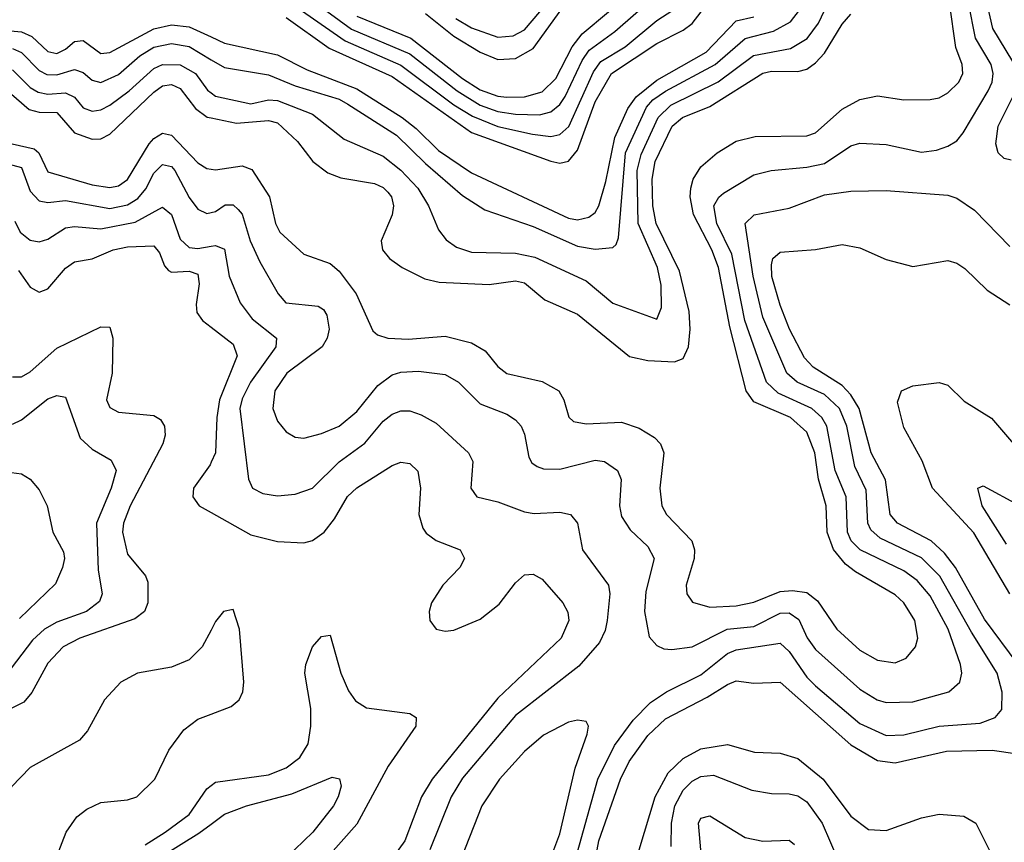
# Model space of a CAD drawing. Header units: inches. Extents: x 501365 to 657855, y 482276 to 547543.
# Tile 381 of 656: x 579566 to 581798, y 504167 to 506032. Entities that reach past the tile are written whole.
import ezdxf

# ---------------------------------------------------------------- set-up
doc = ezdxf.new("R2010")
doc.units = ezdxf.units.IN
doc.header["$MEASUREMENT"] = 0
doc.layers.add('A5570', color=7, linetype='Continuous')
doc.layers.add('A5580', color=7, linetype='Continuous')

msp = doc.modelspace()

# ---------------------------------------------------------------- linework, layer by layer
at = {"layer": 'A5570', "color": 5}
for points, elevation in [([(579510, 506009.6), (579570, 506004), (579593.3, 505993.3), (579630, 505959.6), (579650, 505954.9), (579670, 505964.7), (579690, 505982), (579710, 505984.7), (579750, 505955.3), (579770, 505957.3), (579870, 506010.6), (579910, 506020.2), (579950, 506015.5), (580000, 505992.4)], 2280), ([(579550, 505966.5), (579570, 505957.4), (579610, 505916.6), (579627.7, 505907.7), (579650, 505906.4), (579690, 505919), (579710, 505911.9), (579730, 505894.4), (579750, 505889.1), (579790, 505907.5), (579838.3, 505950), (579870, 505969.1), (579910, 505978), (579950, 505970.7), (580000, 505940.9)], 2260), ([(579550, 505917.7), (579590, 505878.1), (579607.5, 505867.5), (579630, 505862.8), (579670, 505866), (579690, 505856.3), (579710, 505831.7), (579730, 505824.4), (579750, 505827.2), (579770, 505837.8), (579814.2, 505870), (579870, 505921.2), (579890, 505930.3), (579930, 505929.6), (579964.2, 505910), (579992, 505872), (580000, 505865.9)], 2240), ([(579530, 505877.6), (579587.7, 505827.7), (579610, 505821.8), (579650, 505821.3), (579690, 505774.8), (579730, 505760.8), (579750, 505761.4), (579770, 505771.8), (579870, 505867.7), (579890, 505881.8), (579910, 505884.9), (579930, 505875.8), (579964.6, 505830), (579991, 505811), (580000, 505809.1)], 2220), ([(579549.2, 505750), (579599, 505739), (579609.7, 505729.7), (579630, 505687), (579730, 505657.6), (579770, 505651.2), (579790, 505655.2), (579810, 505669), (579859.4, 505750), (579870, 505762.4), (579890, 505774.6), (579910, 505769.8), (579970, 505707.1), (579990, 505694.2), (580000, 505692.9)], 2180), ([(579527.6, 505707.6), (579570, 505696.7), (579590, 505642.7), (579610, 505620.8), (579630, 505617.2), (579670, 505621.6), (579770, 505603.8), (579810, 505611.7), (579833.7, 505626.3), (579851.8, 505648.2), (579870, 505683.8), (579890, 505703.7), (579910, 505698.9), (579917.7, 505690), (579950, 505628.3), (579970, 505601.8), (579990, 505592.1), (580000, 505594.4)], 2160), ([(579554.7, 505574.7), (579567.2, 505550), (579590, 505532.1), (579610, 505527.7), (579630, 505534.2), (579670, 505559.9), (579690, 505563), (579750, 505557.6), (579827.6, 505572.4), (579890, 505606.8), (579909.8, 505589.8), (579930, 505533.8), (579950, 505515.3), (579970, 505512.7), (580000, 505518.1)], 2140), ([(579563.3, 505463.3), (579590, 505425.4), (579610, 505414), (579630, 505421.7), (579670, 505468.6), (579690, 505483), (579730, 505489.7), (579777.7, 505510), (579810, 505517), (579870, 505519), (579883.2, 505503.2), (579893.8, 505473.8), (579903.1, 505463.1), (579910, 505459.5), (579950, 505461.7), (579970, 505454.7), (579972.8, 505432.8), (579966.1, 505386.1), (579967.7, 505367.7), (579980.2, 505350), (580000, 505334.7)], 2120), ([(579550, 505222), (579570, 505222), (579590, 505233.2), (579650, 505287), (579750, 505335.2), (579770, 505334.5), (579776.7, 505310), (579775.7, 505230), (579762.5, 505170), (579770, 505152.3), (579790, 505142.3), (579870, 505134.7), (579885.2, 505125.2), (579894.2, 505110), (579895.8, 505090), (579890.4, 505070), (579816.5, 504930), (579801.2, 504890), (579799.2, 504870), (579810, 504820.2), (579850.9, 504770.9), (579856.5, 504756.5), (579856.1, 504710), (579848.5, 504690), (579826.8, 504673.2), (579702.6, 504630), (579664.7, 504610), (579630, 504573.1), (579593.1, 504506.9), (579575.2, 504484.8), (579510, 504452.7)], 2080), ([(579550, 505114.6), (579570, 505124.5), (579630, 505172.4), (579650, 505179.8), (579670, 505175.8), (579702.9, 505082.9), (579730, 505058), (579773, 505033), (579784.3, 505010), (579773.4, 504970), (579740.1, 504890), (579744.1, 504784.1), (579752.7, 504730), (579747.2, 504712.8), (579717.6, 504690), (579650, 504666), (579622, 504650), (579595.1, 504624.9), (579534.3, 504545.7)], 2060), ([(580000, 505028.5), (579997.4, 505022.6), (579959.6, 504970), (579958.3, 504950), (579972.6, 504930), (580000, 504914.6)], 2120), ([(579490, 505012.8), (579570, 505002), (579590, 504990.2), (579610, 504966), (579628.4, 504930), (579641, 504870), (579665.3, 504825.3), (579667.5, 504810), (579663.3, 504790), (579647, 504753), (579565.6, 504674.4)], 2040), ([(580000, 504648.2), (579979.8, 504610), (579950, 504580.4), (579910, 504564.1), (579832.9, 504550), (579795.2, 504530), (579758.3, 504490), (579720, 504420), (579701.5, 504398.5), (579590, 504336.4), (579547.3, 504292.7), (579520.5, 504250), (579502.2, 504210), (579442.9, 503990)], 2120), ([(579640.1, 504110), (579671.6, 504190), (579695.6, 504224.4), (579717.8, 504242.2), (579750, 504257), (579810, 504262.9), (579831.6, 504270), (579871.9, 504310), (579904.1, 504375.9), (579938.1, 504421.9), (579970, 504446), (580000, 504457.6)], 2120), ([(579850, 504161.1), (579896, 504190), (579949.9, 504230), (579990, 504288), (580000, 504295.7)], 2080), ([(579811.8, 504088.2), (579972.3, 504187.7), (580000, 504208.4)], 2060)]:
    msp.add_lwpolyline(points, dxfattribs=dict(at, elevation=elevation))
at = {"layer": 'A5580', "color": 5}
for points, elevation in [([(581817, 505937), (581771.9, 506011.9), (581748.9, 506111.1), (581740.3, 506170), (581758.6, 506261.4), (581775.3, 506284.7), (581796.6, 506303.4), (581827.3, 506312.7)], 2140), ([(580170, 506118.6), (580318.4, 506010), (580450, 505954.4), (580557.3, 505870), (580610, 505838.1), (580650, 505823.7), (580690, 505817.6), (580744, 505816), (580770, 505823), (580790, 505839), (580802.3, 505857.7), (580840.8, 505939.2), (580857.1, 505962.9), (580915, 506005), (581010, 506088.5)], 2360), ([(580000, 505865.9), (580010, 505858.3), (580090, 505840.6), (580130, 505850), (580150, 505848.8), (580230, 505817.7), (580301.1, 505761.1), (580390, 505722.4), (580430, 505690.7), (580468.7, 505650), (580492.9, 505610), (580515.5, 505555.5), (580532.9, 505532.9), (580555.9, 505515.9), (580590, 505504.3), (580690, 505502.3), (580733.5, 505493.5), (580850, 505439.5), (580910, 505388.7), (581010, 505353), (581020.9, 505379.1), (581019.9, 505430), (581011.8, 505470), (580967.6, 505570), (580965.9, 505690), (580974.3, 505725.7), (581013.4, 505810), (581042.2, 505837.8), (581149, 505891), (581229.2, 505950.8), (581313.4, 505966.6), (581351, 505989), (581376.3, 506023.7), (581410, 506095)], 2240), ([(580330, 506039.5), (580452.4, 505990), (580570, 505898.2), (580610, 505872.5), (580650, 505858), (580670, 505855.7), (580710, 505857.1), (580750, 505868), (580781.5, 505898.5), (580818.1, 505970), (580840.5, 505999.5), (580960.2, 506099.8)], 2380), ([(580554.2, 506034.2), (580590, 506013.3), (580650, 505992.1), (580684.8, 505995.2), (580710, 506008.6), (580783.9, 506096.1)], 2440), ([(580170, 506036.3), (580267.1, 505967.1), (580410, 505902.6), (580590, 505775.7), (580770, 505710.6), (580790, 505706.3), (580810, 505710.9), (580830, 505735.8), (580870, 505845.1), (580907.5, 505910), (581010, 505977.9), (581070, 506007.8), (581090, 506022.6), (581136.3, 506083.7)], 2320), ([(580170, 506077.7), (580303.5, 505983.5), (580430, 505928.5), (580550, 505838.9), (580592.6, 505812.6), (580650, 505789.7), (580728.1, 505771.9), (580770, 505766.5), (580790, 505771), (580810.7, 505789.3), (580866.4, 505913.6), (580883.2, 505936.8), (580938.3, 505970), (581010, 506029.5), (581070, 506068.4)], 2340), ([(580000, 505594.4), (580010, 505596.8), (580031.9, 505611.9), (580050, 505611.6), (580061.5, 505601.5), (580070.5, 505590.5), (580088.4, 505530), (580110, 505482.6), (580151.9, 505410), (580169.3, 505390), (580242.5, 505382.5), (580254.5, 505374.5), (580261.8, 505361.8), (580267.3, 505330), (580262.8, 505310), (580251.6, 505290), (580171.2, 505230), (580144.2, 505190), (580139.4, 505150), (580150, 505121.3), (580170, 505097.1), (580190, 505085.5), (580210, 505082.8), (580250, 505093.3), (580290, 505110.6), (580330, 505143.8), (580377.7, 505202.3), (580410, 505226.3), (580430, 505232.8), (580470, 505234.9), (580530, 505227.3), (580560.2, 505210), (580610, 505160.8), (580670, 505137.8), (580690, 505124.3), (580702.7, 505110), (580710, 505092.2), (580720.2, 505040.2), (580727.1, 505027.1), (580739, 505019), (580753.2, 505013.2), (580790, 505012.5), (580870, 505033.2), (580891.7, 505030), (580920.6, 505010), (580929, 504989), (580925.4, 504930), (580930, 504905.2), (580950, 504875.3), (580990, 504837.7), (581003.8, 504810), (580984.8, 504735.2), (580982.5, 504690), (580992.6, 504632.6), (581010, 504612.9), (581025.8, 504605.8), (581044.3, 504604.3), (581090, 504610.4), (581169.8, 504650.2), (581230, 504656.1), (581290, 504686.1), (581310, 504687.2), (581332, 504672), (581350.5, 504630.5), (581370, 504604.2), (581470, 504514.3), (581509.4, 504490), (581530, 504484), (581590, 504485.5), (581672, 504508), (581697.2, 504530), (581701.5, 504550), (581698.4, 504570), (581670.2, 504650), (581630, 504726), (581600.3, 504760.3), (581570, 504782.3), (581470.8, 504830), (581450.3, 504850.3), (581442.2, 504870), (581439.2, 504950), (581414.7, 505010), (581395.7, 505110), (581384, 505130), (581361.8, 505150), (581284.8, 505184.8), (581258.4, 505210), (581209.7, 505349.7), (581180.3, 505500.3), (581145.9, 505570), (581139.6, 505610), (581150.5, 505629.5), (581161.5, 505638.5), (581230, 505679.9), (581269.5, 505690), (581350, 505697.3), (581390, 505705.5), (581450, 505745.6), (581470, 505751.7), (581530, 505748.7), (581610, 505731.5), (581644.1, 505735.9), (581670, 505744.8), (581690, 505757.3), (581704.5, 505775.5), (581761, 505870), (581770.2, 505890), (581772.3, 505910), (581767.6, 505930), (581732.6, 505990), (581716.2, 506070)], 2160), ([(580000, 505940.9), (580030, 505922.9), (580130, 505906.6), (580190, 505881.8), (580290, 505851.2), (580310, 505840.5), (580420.4, 505770), (580485.6, 505705.6), (580570, 505633.3), (580620.3, 505600.3), (580730, 505562.6), (580830, 505518.4), (580870, 505511.2), (580910, 505515.3), (580917.7, 505522.3), (580922.9, 505537.1), (580939.1, 505730), (580986.4, 505833.6), (581001.3, 505850), (581030, 505869.7), (581142.7, 505930), (581210, 505989.1), (581274.5, 506005.5), (581312.9, 506027.1), (581346.7, 506070)], 2260), ([(580000, 505692.9), (580010, 505691.6), (580070, 505700.2), (580091.8, 505691.8), (580132.5, 505630), (580145.8, 505570), (580155.6, 505550), (580210, 505499.9), (580270, 505478.8), (580290, 505461.4), (580328.3, 505410), (580366.6, 505326.6), (580377, 505317), (580400.7, 505310), (580447.3, 505307.3), (580530, 505314.1), (580590, 505298.8), (580621.1, 505281.1), (580650, 505245.8), (580669.8, 505229.8), (580750, 505211.6), (580787.7, 505190), (580799.3, 505170), (580811, 505131), (580821.1, 505121.1), (580850, 505115.2), (580930, 505119.1), (580970, 505105.6), (581004.6, 505084.6), (581018.6, 505070), (581026.1, 505050), (581016.7, 504970), (581021.1, 504930), (581031.9, 504910), (581089.6, 504850), (581095.5, 504830), (581094.8, 504810), (581076.4, 504750), (581078.4, 504730), (581091.2, 504711.2), (581130, 504700.3), (581190, 504703.2), (581230, 504711), (581290, 504735.8), (581317.9, 504737.9), (581350, 504733.5), (581374.5, 504714.5), (581417.8, 504650), (581470, 504602.8), (581510, 504580.1), (581550, 504573.6), (581575.4, 504584.6), (581596.5, 504610), (581601.6, 504630), (581594.8, 504670), (581570, 504709.9), (581550, 504728.1), (581460.4, 504780.4), (581437.8, 504797.8), (581410.8, 504830.8), (581396, 504870), (581393.9, 504930), (581376.6, 504990), (581368, 505050), (581350, 505096.3), (581312.8, 505130), (581230, 505165.5), (581212.7, 505190), (581175.2, 505335.2), (581149.7, 505469.7), (581135.1, 505510), (581093.5, 505590), (581085.4, 505630), (581086.8, 505650), (581092.6, 505670), (581110, 505698.1), (581147.1, 505730), (581190, 505756.1), (581233.2, 505766.8), (581350, 505768.5), (581370, 505775.4), (581430, 505828.5), (581470, 505850.5), (581510, 505858.9), (581570, 505850.1), (581630, 505850.6), (581650, 505854.8), (581670, 505865.7), (581694.3, 505890), (581703.6, 505910), (581701.9, 505930), (581688.2, 505968.2), (581673.3, 506070)], 2180), ([(580485.9, 506045.9), (580550, 505994.6), (580610, 505957.8), (580650, 505941.5), (580690, 505943.8), (580730, 505966.1), (580804.7, 506070)], 2420), ([(580000, 505809.1), (580057.1, 505797.1), (580130, 505803.2), (580150, 505798), (580195.7, 505755.7), (580230.3, 505710.3), (580264.6, 505684.6), (580293.5, 505673.5), (580370, 505660.1), (580390, 505651.4), (580400.3, 505640.3), (580408.5, 505630), (580413.1, 505610), (580410.4, 505589.6), (580385.6, 505530), (580388.6, 505510), (580404.2, 505490), (580432.6, 505470), (580484.3, 505444.3), (580516.4, 505436.4), (580630, 505431), (580690, 505439.9), (580710, 505435.5), (580756.4, 505396.4), (580830, 505364.2), (580948.5, 505268.5), (580990, 505259.1), (581050, 505256), (581070, 505263.7), (581081.6, 505290), (581085.8, 505330), (581083.7, 505370), (581061.4, 505461.4), (581008.6, 505570), (581001.4, 505610), (580999.7, 505670), (581006.1, 505710), (581045.1, 505790), (581068.4, 505810), (581130, 505834.9), (581250, 505910.3), (581270, 505914.7), (581330, 505914.1), (581350, 505919.6), (581370, 505933.6), (581390, 505956), (581430, 506021.2), (581450, 506043.8)], 2220), ([(580000, 505992.4), (580030, 505978.5), (580150, 505952), (580217.6, 505917.6), (580330, 505874.6), (580432.5, 505810), (580464.9, 505784.9), (580515.2, 505735.2), (580590, 505684.3), (580810, 505581.9), (580830, 505577.6), (580856, 505584), (580870, 505594.8), (580878.7, 505610), (580894.8, 505665.2), (580915.2, 505764.8), (580944.7, 505830), (580963.1, 505856.9), (581010, 505894.7), (581122.1, 505957.9), (581190, 506029.3), (581230, 506038.2)], 2280), ([(581813.5, 505713.5), (581797.1, 505717.1), (581783.6, 505730), (581778.3, 505750), (581783.7, 505790), (581823.9, 505870)], 2140), ([(580820.7, 504110), (580876.3, 504310), (580913.9, 504386.1), (580956.2, 504443.8), (580996.1, 504483.9), (581031.7, 504508.3), (581110, 504546.9), (581170, 504595), (581190, 504603.3), (581290, 504618.3), (581310, 504599.4), (581350, 504541.4), (581370, 504521.5), (581470, 504435.9), (581530, 504409.4), (581570, 504410.4), (581650, 504430.4), (581743.3, 504436.7), (581776.8, 504450), (581792, 504468), (581792.5, 504507.5), (581781.7, 504550), (581723, 504643), (581651.7, 504770), (581610, 504811.6), (581516.6, 504856.6), (581495.2, 504875.2), (581488.4, 504890), (581484.8, 504964.8), (581458.6, 505018.6), (581440.4, 505110), (581424.5, 505150), (581390, 505181.9), (581328.1, 505210), (581304.6, 505230), (581250, 505357.3), (581228.6, 505450), (581210.4, 505569.6), (581230.7, 505589.3), (581310, 505604.5), (581390, 505634.9), (581450, 505642.8), (581530, 505644.2), (581670, 505633.7), (581690, 505627.4), (581730, 505599.8), (581810, 505517.2)], 2140), ([(580000, 505518.1), (580010, 505519.9), (580030, 505511.2), (580041.1, 505450), (580065.8, 505390), (580093.2, 505353.2), (580148.4, 505310), (580146.6, 505290), (580089.2, 505210), (580070, 505171.9), (580065.3, 505150), (580084.3, 504990), (580093.8, 504970), (580117.3, 504957.3), (580150, 504952.5), (580190, 504956.2), (580229.8, 504970), (580290, 505029.2), (580348.4, 505071.6), (580390, 505121.4), (580410, 505137.6), (580430, 505144.8), (580450, 505145), (580476.1, 505136.1), (580510, 505117), (580583.5, 505050), (580592.7, 505030), (580588.5, 504970), (580602, 504950), (580650, 504938.7), (580710, 504915.7), (580732.2, 504912.2), (580790, 504915.1), (580814.3, 504910), (580830.1, 504890.1), (580841.9, 504830), (580900.5, 504750), (580903.7, 504730), (580897.2, 504670), (580892.8, 504647.2), (580880.2, 504619.8), (580833.4, 504566.6), (580690, 504454.2), (580570, 504312.2), (580543.8, 504270), (580495.7, 504150)], 2140), ([(581829.4, 504570), (581752.6, 504672.6), (581686.8, 504790), (581662.2, 504822.2), (581632, 504850), (581555.8, 504890), (581538.9, 504910), (581528.5, 504988.5), (581496.1, 505050), (581468.9, 505150), (581450, 505181), (581430, 505202.3), (581364.3, 505244.3), (581345, 505265), (581310.7, 505330), (581290, 505384.7), (581270.8, 505449.2), (581270, 505476.3), (581273.2, 505490), (581290, 505504.4), (581369.4, 505510.6), (581430, 505521.7), (581470, 505514.4), (581530, 505488.3), (581590, 505471.9), (581670, 505485.6), (581690, 505479.8), (581708, 505468), (581758.8, 505418.8), (581810, 505385.3)], 2120), ([(580000, 505334.7), (580050, 505295.9), (580058.8, 505270), (580018.9, 505170), (580012.7, 505130), (580009.4, 505050), (580000, 505028.5)], 2120), ([(581810.5, 504730), (581728.8, 504868.8), (581635.1, 504970), (581611.3, 505031.3), (581570, 505107.1), (581555.4, 505164.6), (581564.9, 505190), (581590, 505201.7), (581650, 505209.4), (581670, 505203.5), (581706.6, 505166.6), (581768.7, 505128.7), (581818.5, 505070)], 2080), ([(580000, 504914.6), (580090, 504864), (580150, 504848.8), (580210, 504845.5), (580230, 504851.1), (580255.8, 504870), (580279.5, 504900.5), (580309, 504951), (580330, 504970.1), (580410, 505021), (580430, 505028.4), (580450, 505025.3), (580468.4, 505008.4), (580474.4, 504970), (580470.6, 504910), (580479.4, 504879.4), (580487.4, 504867.4), (580510, 504851.2), (580564.7, 504830), (580574, 504810), (580563.9, 504790), (580525.3, 504750), (580499.3, 504710), (580493.9, 504690), (580495.5, 504670), (580510, 504650.2), (580530, 504645.5), (580550, 504647.9), (580610, 504673.1), (580653.1, 504706.9), (580690, 504755), (580710, 504773.2), (580730, 504775), (580750, 504763.2), (580797.4, 504710), (580808.3, 504688.3), (580810.6, 504670), (580793.1, 504630), (580650, 504493.6), (580500.7, 504310), (580476.6, 504270), (580439, 504170), (580337.9, 504030)], 2120), ([(581802.5, 504842.5), (581747.8, 504930), (581738, 504970), (581750, 504974.9), (581830.9, 504930.9)], 2060), ([(580000, 504457.6), (580045.1, 504474.9), (580063.7, 504490), (580071.9, 504508.1), (580074.2, 504530), (580063.9, 504650), (580050, 504694.3), (580028.1, 504690), (580010, 504667.1), (580000, 504648.2)], 2120), ([(580000, 504295.7), (580010, 504303.4), (580130, 504319.8), (580170, 504335.7), (580201, 504359), (580219.7, 504390), (580226.1, 504430), (580226, 504470), (580212.1, 504550), (580214.4, 504570), (580230, 504610.2), (580250, 504633.6), (580270, 504636.4), (580293.6, 504550), (580311.5, 504510), (580327.3, 504487.3), (580352, 504472), (580450, 504458.6), (580464.9, 504450), (580463.8, 504430), (580400.8, 504339.2), (580330, 504208.4), (580170, 504027.3)], 2080), ([(580855.4, 504044.6), (580878.4, 504170), (580928.1, 504310), (580947.1, 504350), (580990, 504408.7), (581030, 504447.1), (581124.4, 504495.6), (581170, 504525), (581190, 504532.8), (581230, 504527.6), (581290, 504529.7), (581450, 504387.9), (581510, 504352.7), (581550, 504347.3), (581666.8, 504373.2), (581770, 504376), (581827.7, 504367.7)], 2120), ([(580970.3, 504150), (581006.4, 504270), (581035.6, 504324.4), (581070, 504357.1), (581110, 504378.6), (581170, 504388.5), (581231.2, 504371.2), (581290, 504368.8), (581330, 504357.3), (581387, 504310), (581450, 504226.2), (581490, 504195.7), (581530, 504194.1), (581610, 504222.5), (581650, 504230.7), (581706, 504226), (581733.1, 504210), (581765.4, 504145.4)], 2080), ([(580000, 504208.4), (580030, 504230.9), (580080.4, 504250), (580182.8, 504277.2), (580274.3, 504314.3), (580291, 504311), (580294.4, 504294.4), (580288.1, 504270), (580276.9, 504250), (580230.1, 504190), (580149, 504111), (580086.5, 504030), (580060.8, 503990), (580030.5, 503910), (580000, 503859.3)], 2060), ([(581042.6, 504157.4), (581043.6, 504210), (581050.7, 504250), (581070, 504285.5), (581090, 504305.2), (581110, 504316.2), (581138.9, 504318.9), (581225.1, 504285.1), (581270, 504277.5), (581310, 504277.1), (581330, 504272.6), (581350, 504258.8), (581384.7, 504210), (581422.8, 504122.8)], 2060), ([(581113.5, 504106.5), (581104.9, 504210), (581110, 504221.6), (581130, 504227.1), (581210, 504177.7), (581250, 504169.5), (581310, 504172.1), (581322.3, 504162.3)], 2040)]:
    msp.add_lwpolyline(points, dxfattribs=dict(at, elevation=elevation))
at = {"layer": 'A5580', "color": 5, "elevation": 2160}
msp.add_lwpolyline([(580830, 504443.8), (580810, 504439.1), (580753.2, 504410), (580710, 504372.5), (580653.3, 504310), (580613.5, 504250), (580567.4, 504132.6), (580506.9, 504030), (580493.5, 503990), (580492.4, 503970), (580510, 503915.3), (580530, 503889.2), (580550, 503878.2), (580570, 503876.9), (580590, 503882.3), (580630, 503911.8), (580664.1, 503950), (580710, 504021.4), (580770, 504131.7), (580790, 504186), (580824.7, 504335.3), (580852.3, 504412.3), (580855.5, 504430), (580850, 504440.5)], close=True, dxfattribs=at)

doc.saveas('drawing.dxf')
